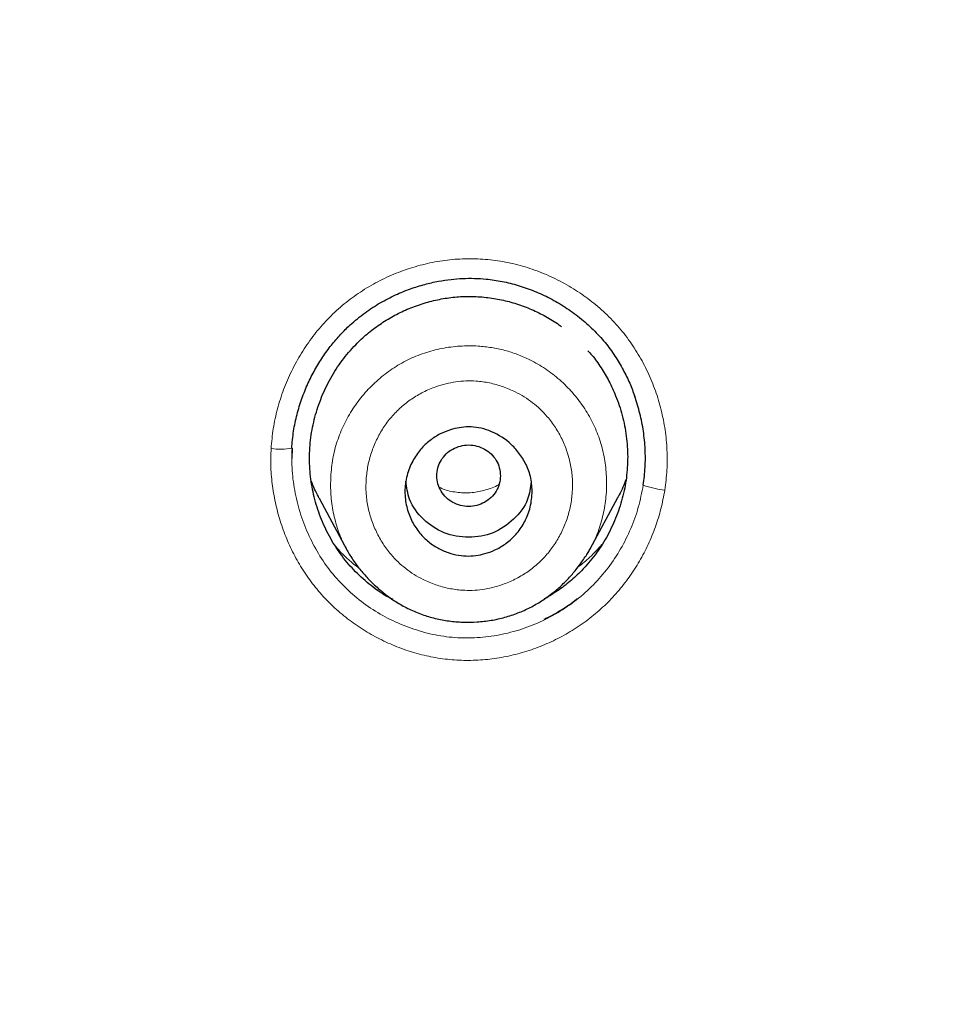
# Model space of a CAD drawing. Header units: millimetres. Extents: x 8 to 830, y 12 to 2106.
# Tile 576 of 624: x 462 to 475, y 1852 to 1866. Entities that reach past the tile are written whole.
import ezdxf

# ---------------------------------------------------------------- set-up
doc = ezdxf.new("R2010")
doc.units = ezdxf.units.MM

msp = doc.modelspace()

# ---------------------------------------------------------------- linework, layer by layer
at = {"color": 7, "linetype": 'Continuous', "lineweight": 30}
for p, q in [((465.538, 1860.184), (465.537, 1860.035)), ((465.538, 1860.184), (465.537, 1860.035)), ((465.928, 1859.467), (466.312, 1858.747)), ((469.753, 1858.759), (470.141, 1859.487))]:
    msp.add_line(p, q, dxfattribs=at)
at = {"color": 8, "linetype": 'Continuous', "lineweight": 0}
for centre, radius, start, end in [((465.37, 1861.108), 0.94, 262.1492, 280.2992), ((470.911, 1860.723), 1.137, 248.9339, 264.7641)]:
    msp.add_arc(centre, radius, start, end, dxfattribs=at)
at = {"color": 7, "linetype": 'Continuous', "lineweight": 30}
for points, knots in [([(510.735, 1777.283), (511.196, 1778.511), (512.114, 1780.956), (513.098, 1784.726), (513.872, 1788.507), (514.456, 1792.3), (514.943, 1796.485), (515.298, 1801.065), (515.507, 1806.03), (515.602, 1811.577), (515.593, 1817.706), (515.581, 1824.436), (515.477, 1831.185), (515.158, 1837.963), (514.614, 1843.619), (513.944, 1848.142), (513.279, 1851.54), (512.399, 1854.924), (511.244, 1858.268), (509.826, 1861.345), (508.149, 1864.109), (506.256, 1866.524), (504.046, 1868.669), (501.607, 1870.523), (499.025, 1872.121), (495.903, 1873.724), (492.217, 1875.246), (487.967, 1876.614), (483.651, 1877.697), (479.286, 1878.524), (474.885, 1879.093), (470.474, 1879.417), (466.081, 1879.544), (461.71, 1879.555), (457.339, 1879.543), (452.947, 1879.415), (448.536, 1879.093), (444.134, 1878.525), (439.769, 1877.697), (435.453, 1876.616), (431.203, 1875.245), (427.517, 1873.725), (424.396, 1872.122), (421.813, 1870.525), (419.375, 1868.669), (417.164, 1866.525), (415.271, 1864.109), (413.594, 1861.345), (412.176, 1858.269), (411.021, 1854.924), (410.141, 1851.54), (409.476, 1848.142), (408.806, 1843.619), (408.262, 1837.963), (407.943, 1831.185), (407.839, 1824.437), (407.828, 1817.706), (407.817, 1811.126), (407.941, 1804.673), (408.288, 1798.348), (408.866, 1792.889), (409.585, 1788.305), (410.354, 1784.591), (411.329, 1780.89), (412.232, 1778.489), (412.686, 1777.283)], [0, 0, 0, 0, 0.01422, 0.028301, 0.042283, 0.056188, 0.070046, 0.088148, 0.106186, 0.124159, 0.148558, 0.172923, 0.197399, 0.221993, 0.24671, 0.259145, 0.27167, 0.284302, 0.297067, 0.309991, 0.320883, 0.3319, 0.342924, 0.353811, 0.364567, 0.375221, 0.391058, 0.40678, 0.422432, 0.438055, 0.453668, 0.469227, 0.484683, 0.500001, 0.515318, 0.530774, 0.546334, 0.561944, 0.577571, 0.59322, 0.608942, 0.624779, 0.635434, 0.646191, 0.657076, 0.668103, 0.679114, 0.690014, 0.702933, 0.7157, 0.728331, 0.740856, 0.753291, 0.778008, 0.802602, 0.827078, 0.851444, 0.875842, 0.898728, 0.921719, 0.944802, 0.958463, 0.9722, 0.986034, 1, 1, 1, 1]), ([(510.735, 1777.283), (511.196, 1778.511), (512.114, 1780.956), (513.098, 1784.726), (513.872, 1788.507), (514.456, 1792.3), (514.943, 1796.485), (515.298, 1801.065), (515.507, 1806.03), (515.602, 1811.577), (515.593, 1817.706), (515.581, 1824.436), (515.477, 1831.185), (515.158, 1837.963), (514.614, 1843.619), (513.944, 1848.142), (513.279, 1851.54), (512.399, 1854.924), (511.244, 1858.268), (509.826, 1861.345), (508.149, 1864.109), (506.256, 1866.524), (504.046, 1868.669), (501.607, 1870.523), (499.025, 1872.121), (495.903, 1873.724), (492.217, 1875.246), (487.967, 1876.614), (483.651, 1877.697), (479.286, 1878.524), (474.885, 1879.093), (470.474, 1879.417), (466.081, 1879.544), (461.71, 1879.555), (457.339, 1879.543), (452.947, 1879.415), (448.536, 1879.093), (444.134, 1878.525), (439.769, 1877.697), (435.453, 1876.616), (431.203, 1875.245), (427.517, 1873.725), (424.396, 1872.122), (421.813, 1870.525), (419.375, 1868.669), (417.164, 1866.525), (415.271, 1864.109), (413.594, 1861.345), (412.176, 1858.269), (411.021, 1854.924), (410.141, 1851.54), (409.476, 1848.142), (408.806, 1843.619), (408.262, 1837.963), (407.943, 1831.185), (407.839, 1824.437), (407.828, 1817.706), (407.817, 1811.126), (407.941, 1804.673), (408.288, 1798.348), (408.866, 1792.889), (409.585, 1788.305), (410.354, 1784.591), (411.329, 1780.89), (412.232, 1778.489), (412.686, 1777.283)], [0, 0, 0, 0, 0.01422, 0.028301, 0.042283, 0.056188, 0.070046, 0.088148, 0.106186, 0.124159, 0.148558, 0.172923, 0.197399, 0.221993, 0.24671, 0.259145, 0.27167, 0.284302, 0.297067, 0.309991, 0.320883, 0.3319, 0.342924, 0.353811, 0.364567, 0.375221, 0.391058, 0.40678, 0.422432, 0.438055, 0.453668, 0.469227, 0.484683, 0.500001, 0.515318, 0.530774, 0.546334, 0.561944, 0.577571, 0.59322, 0.608942, 0.624779, 0.635434, 0.646191, 0.657076, 0.668103, 0.679114, 0.690014, 0.702933, 0.7157, 0.728331, 0.740856, 0.753291, 0.778008, 0.802602, 0.827078, 0.851444, 0.875842, 0.898728, 0.921719, 0.944802, 0.958463, 0.9722, 0.986034, 1, 1, 1, 1]), ([(509.342, 1777.405), (509.718, 1778.392), (510.47, 1780.366), (511.332, 1783.407), (512.046, 1786.476), (512.617, 1789.571), (513.077, 1792.68), (513.51, 1796.392), (513.859, 1800.711), (514.082, 1805.632), (514.182, 1810.777), (514.188, 1816.142), (514.173, 1821.731), (514.115, 1827.323), (513.942, 1832.92), (513.588, 1838.517), (513.084, 1843.169), (512.519, 1846.875), (511.991, 1849.641), (511.334, 1852.386), (510.519, 1855.094), (509.512, 1857.746), (508.383, 1860.098), (507.165, 1862.141), (505.916, 1863.888), (504.502, 1865.514), (502.758, 1867.162), (500.656, 1868.771), (498.205, 1870.302), (495.467, 1871.725), (492.454, 1873.021), (489.178, 1874.177), (485.839, 1875.143), (482.453, 1875.939), (478.747, 1876.63), (474.722, 1877.159), (470.387, 1877.487), (466.047, 1877.618), (461.711, 1877.632), (457.374, 1877.617), (453.033, 1877.484), (448.697, 1877.159), (444.672, 1876.63), (440.967, 1875.94), (437.582, 1875.144), (434.243, 1874.177), (430.966, 1873.02), (427.952, 1871.725), (425.215, 1870.302), (422.765, 1868.771), (420.664, 1867.161), (418.919, 1865.515), (417.506, 1863.888), (416.255, 1862.141), (415.039, 1860.097), (413.909, 1857.746), (412.902, 1855.094), (412.087, 1852.386), (411.43, 1849.642), (410.902, 1846.875), (410.337, 1843.17), (409.833, 1838.517), (409.479, 1832.921), (409.306, 1827.324), (409.248, 1821.731), (409.233, 1816.142), (409.239, 1810.852), (409.333, 1805.856), (409.537, 1801.159), (409.896, 1796.466), (410.376, 1792.367), (410.925, 1788.863), (411.488, 1785.949), (412.182, 1783.059), (413.011, 1780.196), (413.722, 1778.336), (414.078, 1777.405)], [0, 0, 0, 0, 0.011709, 0.0234, 0.035079, 0.046745, 0.058401, 0.070053, 0.08835, 0.106637, 0.124908, 0.145647, 0.166375, 0.187119, 0.207887, 0.228673, 0.249479, 0.259892, 0.270315, 0.28075, 0.291198, 0.301658, 0.31213, 0.319994, 0.327864, 0.335737, 0.343609, 0.354092, 0.364563, 0.37502, 0.38755, 0.400066, 0.41258, 0.425091, 0.437599, 0.45323, 0.468841, 0.484431, 0.499999, 0.515569, 0.531166, 0.546782, 0.562408, 0.574915, 0.587424, 0.599934, 0.612454, 0.624987, 0.635443, 0.645912, 0.656393, 0.664263, 0.672136, 0.680006, 0.687871, 0.698343, 0.708803, 0.71925, 0.729685, 0.740108, 0.750521, 0.771326, 0.792113, 0.81288, 0.833624, 0.854353, 0.875091, 0.892532, 0.909986, 0.927451, 0.944927, 0.955919, 0.966921, 0.977933, 0.988958, 1, 1, 1, 1]), ([(509.342, 1777.405), (509.718, 1778.392), (510.47, 1780.366), (511.332, 1783.407), (512.046, 1786.476), (512.617, 1789.571), (513.077, 1792.68), (513.51, 1796.392), (513.859, 1800.711), (514.082, 1805.632), (514.182, 1810.777), (514.188, 1816.142), (514.173, 1821.731), (514.115, 1827.323), (513.942, 1832.92), (513.588, 1838.517), (513.084, 1843.169), (512.519, 1846.875), (511.991, 1849.641), (511.334, 1852.386), (510.519, 1855.094), (509.512, 1857.746), (508.383, 1860.098), (507.165, 1862.141), (505.916, 1863.888), (504.502, 1865.514), (502.758, 1867.162), (500.656, 1868.771), (498.205, 1870.302), (495.467, 1871.725), (492.454, 1873.021), (489.178, 1874.177), (485.839, 1875.143), (482.453, 1875.939), (478.747, 1876.63), (474.722, 1877.159), (470.387, 1877.487), (466.047, 1877.618), (461.711, 1877.632), (457.374, 1877.617), (453.033, 1877.484), (448.697, 1877.159), (444.672, 1876.63), (440.967, 1875.94), (437.582, 1875.144), (434.243, 1874.177), (430.966, 1873.02), (427.952, 1871.725), (425.215, 1870.302), (422.765, 1868.771), (420.664, 1867.161), (418.919, 1865.515), (417.506, 1863.888), (416.255, 1862.141), (415.039, 1860.097), (413.909, 1857.746), (412.902, 1855.094), (412.087, 1852.386), (411.43, 1849.642), (410.902, 1846.875), (410.337, 1843.17), (409.833, 1838.517), (409.479, 1832.921), (409.306, 1827.324), (409.248, 1821.731), (409.233, 1816.142), (409.239, 1810.852), (409.333, 1805.856), (409.537, 1801.159), (409.896, 1796.466), (410.376, 1792.367), (410.925, 1788.863), (411.488, 1785.949), (412.182, 1783.059), (413.011, 1780.196), (413.722, 1778.336), (414.078, 1777.405)], [0, 0, 0, 0, 0.011709, 0.0234, 0.035079, 0.046745, 0.058401, 0.070053, 0.08835, 0.106637, 0.124908, 0.145647, 0.166375, 0.187119, 0.207887, 0.228673, 0.249479, 0.259892, 0.270315, 0.28075, 0.291198, 0.301658, 0.31213, 0.319994, 0.327864, 0.335737, 0.343609, 0.354092, 0.364563, 0.37502, 0.38755, 0.400066, 0.41258, 0.425091, 0.437599, 0.45323, 0.468841, 0.484431, 0.499999, 0.515569, 0.531166, 0.546782, 0.562408, 0.574915, 0.587424, 0.599934, 0.612454, 0.624987, 0.635443, 0.645912, 0.656393, 0.664263, 0.672136, 0.680006, 0.687871, 0.698343, 0.708803, 0.71925, 0.729685, 0.740108, 0.750521, 0.771326, 0.792113, 0.81288, 0.833624, 0.854353, 0.875091, 0.892532, 0.909986, 0.927451, 0.944927, 0.955919, 0.966921, 0.977933, 0.988958, 1, 1, 1, 1]), ([(461.71, 1876.725), (459.784, 1876.719), (455.935, 1876.707), (450.167, 1876.421), (444.906, 1875.774), (440.169, 1874.856), (435.962, 1873.771), (431.845, 1872.41), (428.301, 1870.9), (425.325, 1869.325), (422.897, 1867.771), (420.637, 1865.993), (418.61, 1863.96), (416.866, 1861.693), (415.304, 1859.086), (413.966, 1856.162), (412.868, 1852.965), (412.03, 1849.723), (411.394, 1846.461), (410.755, 1842.089), (410.234, 1836.589), (409.939, 1829.959), (409.858, 1823.313), (409.862, 1816.661), (409.876, 1810.844), (409.989, 1805.861), (410.175, 1801.713), (410.481, 1797.567), (410.938, 1793.43), (411.563, 1789.313), (412.42, 1785.241), (413.517, 1781.214), (414.571, 1778.631), (415.1, 1777.336)], [0, 0, 0, 0, 0.041855, 0.08362, 0.125415, 0.156959, 0.188537, 0.219976, 0.251431, 0.272568, 0.293656, 0.314639, 0.33578, 0.356911, 0.377922, 0.403277, 0.42848, 0.45338, 0.478142, 0.502858, 0.552306, 0.601886, 0.651609, 0.701376, 0.751127, 0.782208, 0.813287, 0.844384, 0.875537, 0.906709, 0.937788, 0.968814, 1, 1, 1, 1]), ([(461.71, 1876.622), (459.773, 1876.616), (455.903, 1876.604), (450.104, 1876.313), (444.815, 1875.656), (440.054, 1874.726), (435.827, 1873.625), (431.692, 1872.245), (428.137, 1870.71), (425.155, 1869.108), (422.728, 1867.526), (420.475, 1865.714), (418.469, 1863.641), (416.75, 1861.337), (415.217, 1858.695), (413.911, 1855.743), (412.846, 1852.527), (412.036, 1849.278), (411.423, 1846.017), (410.808, 1841.657), (410.309, 1836.18), (410.03, 1829.586), (409.958, 1822.982), (409.961, 1816.372), (409.978, 1810.591), (410.096, 1805.639), (410.286, 1801.52), (410.596, 1797.409), (411.054, 1793.307), (411.681, 1789.219), (412.539, 1785.169), (413.635, 1781.17), (414.685, 1778.609), (415.209, 1777.329)], [0, 0, 0, 0, 0.042133, 0.084172, 0.12624, 0.157991, 0.189772, 0.221412, 0.253078, 0.274358, 0.295572, 0.316692, 0.337987, 0.359238, 0.380387, 0.405921, 0.431187, 0.456106, 0.480854, 0.505526, 0.554819, 0.604169, 0.653612, 0.70311, 0.752631, 0.783561, 0.81446, 0.845339, 0.876228, 0.907207, 0.938215, 0.96912, 1, 1, 1, 1]), ([(508.32, 1777.336), (508.798, 1778.495), (509.754, 1780.813), (510.788, 1784.423), (511.617, 1788.08), (512.246, 1791.776), (512.776, 1795.87), (513.17, 1800.359), (513.417, 1805.242), (513.545, 1810.726), (513.559, 1816.809), (513.561, 1823.49), (513.474, 1830.172), (513.167, 1836.849), (512.631, 1842.404), (511.967, 1846.826), (511.302, 1850.116), (510.432, 1853.356), (509.307, 1856.526), (507.943, 1859.411), (506.36, 1861.974), (504.598, 1864.196), (502.559, 1866.182), (500.302, 1867.929), (497.884, 1869.447), (494.921, 1870.991), (491.395, 1872.473), (487.31, 1873.812), (483.151, 1874.878), (478.924, 1875.692), (474.644, 1876.259), (470.335, 1876.586), (466.021, 1876.715), (463.147, 1876.722), (461.71, 1876.725)], [0, 0, 0, 0, 0.027961, 0.055896, 0.083926, 0.111994, 0.13998, 0.176562, 0.213145, 0.249758, 0.299733, 0.349715, 0.399667, 0.449587, 0.499558, 0.524633, 0.549704, 0.574672, 0.599627, 0.624766, 0.645672, 0.666497, 0.687479, 0.708392, 0.729201, 0.750078, 0.781476, 0.812638, 0.843742, 0.874921, 0.906237, 0.937548, 0.968776, 1, 1, 1, 1]), ([(508.211, 1777.329), (508.692, 1778.491), (509.652, 1780.811), (510.687, 1784.424), (511.517, 1788.082), (512.147, 1791.781), (512.677, 1795.88), (513.071, 1800.374), (513.318, 1805.258), (513.446, 1810.741), (513.458, 1816.821), (513.461, 1823.5), (513.374, 1830.177), (513.066, 1836.846), (512.531, 1842.387), (511.87, 1846.799), (511.205, 1850.089), (510.333, 1853.335), (509.204, 1856.508), (507.839, 1859.389), (506.256, 1861.945), (504.496, 1864.158), (502.459, 1866.135), (500.205, 1867.872), (497.79, 1869.383), (494.834, 1870.919), (491.316, 1872.393), (487.241, 1873.725), (483.093, 1874.785), (478.877, 1875.596), (474.608, 1876.159), (470.312, 1876.484), (466.01, 1876.612), (463.143, 1876.619), (461.71, 1876.622)], [0, 0, 0, 0, 0.02807, 0.056049, 0.084097, 0.11222, 0.14029, 0.176957, 0.213595, 0.25024, 0.300239, 0.350256, 0.400249, 0.450165, 0.500053, 0.525046, 0.550147, 0.575233, 0.600252, 0.625384, 0.646253, 0.667044, 0.687993, 0.70887, 0.729645, 0.750488, 0.781834, 0.812944, 0.843996, 0.875125, 0.90639, 0.93765, 0.968827, 1, 1, 1, 1]), ([(465.533, 1860.179), (465.541, 1860.261), (465.555, 1860.423), (465.605, 1860.659), (465.674, 1860.883), (465.759, 1861.094), (465.859, 1861.291), (465.97, 1861.473), (466.091, 1861.639), (466.22, 1861.789), (466.376, 1861.945), (466.563, 1862.097), (466.779, 1862.238), (466.995, 1862.35), (467.206, 1862.436), (467.409, 1862.499), (467.601, 1862.543), (467.78, 1862.57), (467.95, 1862.583), (468.117, 1862.585), (468.304, 1862.573), (468.511, 1862.542), (468.738, 1862.486), (468.964, 1862.406), (469.186, 1862.304), (469.401, 1862.179), (469.606, 1862.031), (469.796, 1861.863), (469.963, 1861.68), (470.104, 1861.489), (470.218, 1861.295), (470.312, 1861.104), (470.36, 1860.975), (470.383, 1860.912)], [0, 0, 0, 0, 0.035775, 0.070668, 0.104642, 0.137645, 0.169624, 0.200537, 0.230353, 0.259057, 0.286652, 0.326087, 0.363421, 0.39861, 0.431591, 0.462315, 0.490749, 0.516881, 0.540928, 0.564857, 0.589145, 0.622152, 0.655953, 0.690545, 0.7259, 0.761971, 0.798706, 0.835985, 0.872139, 0.906529, 0.939299, 0.97046, 1, 1, 1, 1]), ([(465.533, 1860.179), (465.541, 1860.261), (465.555, 1860.423), (465.605, 1860.659), (465.674, 1860.883), (465.759, 1861.094), (465.859, 1861.291), (465.97, 1861.473), (466.091, 1861.639), (466.22, 1861.789), (466.376, 1861.945), (466.563, 1862.097), (466.779, 1862.238), (466.995, 1862.35), (467.206, 1862.436), (467.409, 1862.499), (467.601, 1862.543), (467.78, 1862.57), (467.95, 1862.583), (468.117, 1862.585), (468.304, 1862.573), (468.511, 1862.542), (468.738, 1862.486), (468.964, 1862.406), (469.186, 1862.304), (469.401, 1862.179), (469.606, 1862.031), (469.796, 1861.863), (469.963, 1861.68), (470.104, 1861.489), (470.218, 1861.295), (470.312, 1861.104), (470.36, 1860.975), (470.383, 1860.912)], [0, 0, 0, 0, 0.035775, 0.070668, 0.104642, 0.137645, 0.169624, 0.200537, 0.230353, 0.259057, 0.286652, 0.326087, 0.363421, 0.39861, 0.431591, 0.462315, 0.490749, 0.516881, 0.540928, 0.564857, 0.589145, 0.622152, 0.655953, 0.690545, 0.7259, 0.761971, 0.798706, 0.835985, 0.872139, 0.906529, 0.939299, 0.97046, 1, 1, 1, 1]), ([(466.963, 1858.045), (466.942, 1858.056), (466.833, 1858.108), (466.653, 1858.237), (466.432, 1858.432), (466.24, 1858.656), (466.078, 1858.904), (465.95, 1859.172), (465.855, 1859.455), (465.798, 1859.745), (465.78, 1860.04), (465.798, 1860.334), (465.856, 1860.625), (465.951, 1860.907), (466.079, 1861.176), (466.241, 1861.425), (466.417, 1861.631), (466.597, 1861.799), (466.775, 1861.934), (466.965, 1862.051), (467.166, 1862.149), (467.376, 1862.227), (467.592, 1862.284), (467.81, 1862.319), (468.032, 1862.331), (468.253, 1862.321), (468.472, 1862.289), (468.688, 1862.234), (468.899, 1862.157), (469.1, 1862.06), (469.25, 1861.974), (469.327, 1861.915), (469.346, 1861.901)], [0, 0, 0, 0, 0.0094145, 0.0492224, 0.0890995, 0.1289046, 0.1687089, 0.2092062, 0.2495659, 0.2893869, 0.3293352, 0.3691977, 0.4090251, 0.4494776, 0.4899128, 0.5297382, 0.5696254, 0.5995021, 0.629732, 0.6597745, 0.6897747, 0.7203301, 0.7503396, 0.7801177, 0.8099864, 0.8399402, 0.869743, 0.8997127, 0.9301604, 0.9604965, 0.9904375, 1, 1, 1, 1]), ([(466.963, 1858.045), (466.942, 1858.056), (466.833, 1858.108), (466.653, 1858.237), (466.432, 1858.432), (466.24, 1858.656), (466.078, 1858.904), (465.95, 1859.172), (465.855, 1859.455), (465.798, 1859.745), (465.78, 1860.04), (465.798, 1860.334), (465.856, 1860.625), (465.951, 1860.907), (466.079, 1861.176), (466.241, 1861.425), (466.417, 1861.631), (466.597, 1861.799), (466.775, 1861.934), (466.965, 1862.051), (467.166, 1862.149), (467.376, 1862.227), (467.592, 1862.284), (467.81, 1862.319), (468.032, 1862.331), (468.253, 1862.321), (468.472, 1862.289), (468.688, 1862.234), (468.899, 1862.157), (469.1, 1862.06), (469.25, 1861.974), (469.327, 1861.915), (469.346, 1861.901)], [0, 0, 0, 0, 0.0094145, 0.0492224, 0.0890995, 0.1289046, 0.1687089, 0.2092062, 0.2495659, 0.2893869, 0.3293352, 0.3691977, 0.4090251, 0.4494776, 0.4899128, 0.5297382, 0.5696254, 0.5995021, 0.629732, 0.6597745, 0.6897747, 0.7203301, 0.7503396, 0.7801177, 0.8099864, 0.8399402, 0.869743, 0.8997127, 0.9301604, 0.9604965, 0.9904375, 1, 1, 1, 1]), ([(469.721, 1861.559), (469.74, 1861.539), (469.808, 1861.464), (469.908, 1861.321), (470.021, 1861.13), (470.125, 1860.905), (470.211, 1860.646), (470.271, 1860.355), (470.278, 1860.158), (470.282, 1860.06)], [0, 0, 0, 0, 0.050231, 0.1845, 0.320027, 0.45809, 0.638259, 0.819908, 1, 1, 1, 1]), ([(469.721, 1861.559), (469.74, 1861.539), (469.808, 1861.464), (469.908, 1861.321), (470.021, 1861.13), (470.125, 1860.905), (470.211, 1860.646), (470.271, 1860.355), (470.278, 1860.158), (470.282, 1860.06)], [0, 0, 0, 0, 0.050231, 0.1845, 0.320027, 0.45809, 0.638259, 0.819908, 1, 1, 1, 1]), ([(470.502, 1859.662), (470.513, 1859.746), (470.534, 1859.914), (470.533, 1860.169), (470.508, 1860.423), (470.46, 1860.673), (470.408, 1860.833), (470.383, 1860.913)], [0, 0, 0, 0, 0.19969, 0.399979, 0.600803, 0.801943, 1, 1, 1, 1]), ([(470.502, 1859.662), (470.513, 1859.746), (470.534, 1859.914), (470.533, 1860.169), (470.508, 1860.423), (470.46, 1860.673), (470.408, 1860.833), (470.383, 1860.913)], [0, 0, 0, 0, 0.19969, 0.399979, 0.600803, 0.801943, 1, 1, 1, 1]), ([(468.934, 1859.576), (468.928, 1859.499), (468.917, 1859.351), (468.836, 1859.149), (468.725, 1858.982), (468.591, 1858.853), (468.447, 1858.76), (468.264, 1858.684), (468.075, 1858.652), (467.888, 1858.667), (467.74, 1858.705), (467.591, 1858.771), (467.448, 1858.869), (467.321, 1859.001), (467.219, 1859.166), (467.15, 1859.358), (467.129, 1859.537), (467.139, 1859.685), (467.169, 1859.833), (467.234, 1859.999), (467.347, 1860.167), (467.482, 1860.295), (467.627, 1860.386), (467.807, 1860.46), (467.993, 1860.491), (468.178, 1860.475), (468.38, 1860.42), (468.574, 1860.303), (468.737, 1860.134), (468.842, 1859.973), (468.918, 1859.784), (468.928, 1859.646), (468.934, 1859.576)], [0, 0, 0, 0, 0.040657, 0.078428, 0.113673, 0.146262, 0.176226, 0.20371, 0.250633, 0.27569, 0.302481, 0.331085, 0.361514, 0.393594, 0.427681, 0.463516, 0.501142, 0.522096, 0.542312, 0.580591, 0.615943, 0.64866, 0.67848, 0.705631, 0.751471, 0.776388, 0.803184, 0.861504, 0.893397, 0.927171, 0.962758, 1, 1, 1, 1]), ([(468.484, 1859.794), (468.481, 1859.832), (468.474, 1859.908), (468.427, 1860.013), (468.356, 1860.105), (468.261, 1860.174), (468.151, 1860.218), (468.034, 1860.234), (467.916, 1860.218), (467.806, 1860.174), (467.712, 1860.105), (467.64, 1860.013), (467.594, 1859.908), (467.578, 1859.794), (467.594, 1859.68), (467.64, 1859.574), (467.712, 1859.483), (467.806, 1859.413), (467.916, 1859.37), (468.034, 1859.354), (468.151, 1859.37), (468.261, 1859.413), (468.356, 1859.483), (468.427, 1859.574), (468.474, 1859.68), (468.481, 1859.756), (468.484, 1859.794)], [0, 0, 0, 0, 0.041659, 0.083341, 0.125, 0.166659, 0.208341, 0.25, 0.291659, 0.333341, 0.375, 0.416659, 0.458341, 0.5, 0.541659, 0.583341, 0.625, 0.666659, 0.708341, 0.75, 0.791659, 0.833341, 0.875, 0.916659, 0.958341, 1, 1, 1, 1]), ([(470.282, 1860.06), (470.279, 1859.961), (470.271, 1859.765), (470.212, 1859.473), (470.117, 1859.19), (469.988, 1858.921), (469.826, 1858.672), (469.65, 1858.466), (469.469, 1858.298), (469.294, 1858.163), (469.166, 1858.089), (469.103, 1858.052)], [0, 0, 0, 0, 0.121057, 0.241994, 0.364864, 0.487162, 0.607727, 0.728618, 0.819287, 0.90956, 1, 1, 1, 1]), ([(470.282, 1860.06), (470.279, 1859.961), (470.271, 1859.765), (470.212, 1859.473), (470.117, 1859.19), (469.988, 1858.921), (469.826, 1858.672), (469.65, 1858.466), (469.469, 1858.298), (469.294, 1858.163), (469.166, 1858.089), (469.103, 1858.052)], [0, 0, 0, 0, 0.121057, 0.241994, 0.364864, 0.487162, 0.607727, 0.728618, 0.819287, 0.90956, 1, 1, 1, 1]), ([(465.929, 1859.468), (465.922, 1859.478), (465.877, 1859.557), (465.837, 1859.644), (465.81, 1859.722), (465.809, 1859.726)], [0, 0, 0, 0, 0.127661, 0.957639, 1, 1, 1, 1]), ([(468.917, 1859.708), (468.907, 1859.624), (468.883, 1859.425), (468.682, 1859.166), (468.39, 1858.965), (468.034, 1858.904), (467.678, 1858.965), (467.386, 1859.165), (467.183, 1859.428), (467.159, 1859.631), (467.148, 1859.719)], [0, 0, 0, 0, 0.098825, 0.231619, 0.36468, 0.497522, 0.630632, 0.763337, 0.89667, 1, 1, 1, 1]), ([(470.259, 1859.742), (470.255, 1859.733), (470.225, 1859.648), (470.185, 1859.562), (470.143, 1859.49), (470.141, 1859.487)], [0, 0, 0, 0, 0.106756, 0.958841, 1, 1, 1, 1]), ([(466.309, 1858.754), (466.334, 1858.71), (466.387, 1858.618), (466.483, 1858.486), (466.594, 1858.356), (466.722, 1858.229), (466.866, 1858.108), (467.024, 1857.999), (467.195, 1857.905), (467.375, 1857.83), (467.563, 1857.775), (467.757, 1857.738), (467.954, 1857.722), (468.154, 1857.725), (468.352, 1857.747), (468.546, 1857.79), (468.731, 1857.851), (468.905, 1857.929), (469.065, 1858.021), (469.21, 1858.125), (469.342, 1858.237), (469.461, 1858.356), (469.554, 1858.468), (469.627, 1858.566), (469.68, 1858.643), (469.724, 1858.709), (469.745, 1858.747), (469.755, 1858.765)], [0, 0, 0, 0, 0.036535, 0.075047, 0.115549, 0.158048, 0.202536, 0.248521, 0.294528, 0.340461, 0.386662, 0.433196, 0.480007, 0.527013, 0.574121, 0.621237, 0.667446, 0.712273, 0.755786, 0.798017, 0.838969, 0.878628, 0.916899, 0.942565, 0.964672, 0.98363, 1, 1, 1, 1]), ([(469.1, 1857.766), (469.118, 1857.775), (469.209, 1857.815), (469.363, 1857.909), (469.503, 1858.001), (469.57, 1858.059), (469.575, 1858.064)], [0, 0, 0, 0, 0.108038, 0.531946, 0.959703, 1, 1, 1, 1]), ([(469.1, 1857.766), (469.118, 1857.775), (469.209, 1857.815), (469.363, 1857.909), (469.503, 1858.001), (469.57, 1858.059), (469.575, 1858.064)], [0, 0, 0, 0, 0.108038, 0.531946, 0.959703, 1, 1, 1, 1])]:
    msp.add_open_spline(points, degree=3, knots=knots, dxfattribs=at)
at = {"color": 8, "linetype": 'Continuous', "lineweight": 0}
for points, knots in [([(414.698, 1777.363), (414.225, 1778.522), (413.283, 1780.831), (412.261, 1784.414), (411.439, 1788.029), (410.814, 1791.683), (410.284, 1795.749), (409.884, 1800.234), (409.629, 1805.133), (409.493, 1810.65), (409.478, 1816.772), (409.475, 1823.494), (409.563, 1830.215), (409.877, 1836.934), (410.427, 1842.524), (411.106, 1846.98), (411.786, 1850.307), (412.674, 1853.585), (413.826, 1856.787), (415.22, 1859.697), (416.84, 1862.278), (418.635, 1864.516), (420.7, 1866.524), (422.996, 1868.281), (425.45, 1869.815), (428.451, 1871.372), (432.019, 1872.866), (436.141, 1874.209), (440.318, 1875.272), (445, 1876.168), (450.212, 1876.803), (455.95, 1877.088), (459.787, 1877.1), (461.71, 1877.106)], [0, 0, 0, 0, 0.027811, 0.055398, 0.082938, 0.110516, 0.138178, 0.174576, 0.211159, 0.247876, 0.297974, 0.34805, 0.398105, 0.448142, 0.498248, 0.523439, 0.548708, 0.573938, 0.599093, 0.624359, 0.645457, 0.666462, 0.68755, 0.708668, 0.729707, 0.750736, 0.78232, 0.813743, 0.844809, 0.875739, 0.916964, 0.958374, 1, 1, 1, 1]), ([(461.71, 1877.106), (463.633, 1877.101), (467.47, 1877.089), (473.208, 1876.804), (478.42, 1876.168), (483.101, 1875.272), (487.279, 1874.208), (491.401, 1872.866), (494.969, 1871.372), (497.968, 1869.816), (500.422, 1868.283), (502.716, 1866.525), (504.78, 1864.516), (506.577, 1862.28), (508.198, 1859.7), (509.592, 1856.79), (510.744, 1853.588), (511.635, 1850.31), (512.317, 1846.984), (512.994, 1842.527), (513.541, 1836.936), (513.855, 1830.217), (513.944, 1823.496), (513.943, 1816.773), (513.927, 1810.204), (513.753, 1803.798), (513.347, 1797.579), (512.711, 1792.259), (511.939, 1787.835), (511.125, 1784.287), (510.115, 1780.769), (509.187, 1778.501), (508.722, 1777.363)], [0, 0, 0, 0, 0.041621, 0.083027, 0.124254, 0.155187, 0.186259, 0.217684, 0.249258, 0.270278, 0.291311, 0.312423, 0.333508, 0.354515, 0.375614, 0.400882, 0.426039, 0.451271, 0.476543, 0.501735, 0.551843, 0.601883, 0.651941, 0.702019, 0.752119, 0.798831, 0.845298, 0.891449, 0.918531, 0.94558, 0.97268, 1, 1, 1, 1]), ([(461.71, 1876.056), (460.287, 1876.052), (457.443, 1876.044), (453.183, 1875.919), (448.938, 1875.601), (444.998, 1875.087), (441.364, 1874.414), (438.035, 1873.629), (434.751, 1872.681), (431.534, 1871.547), (428.579, 1870.272), (425.894, 1868.872), (423.494, 1867.363), (421.261, 1865.638), (419.251, 1863.665), (417.517, 1861.447), (416.057, 1859.045), (414.855, 1856.514), (413.876, 1853.897), (413.089, 1851.223), (412.457, 1848.517), (411.956, 1845.793), (411.43, 1842.125), (410.969, 1837.501), (410.66, 1831.925), (410.527, 1826.343), (410.502, 1820.765), (410.502, 1815.225), (410.533, 1809.721), (410.68, 1804.249), (411.007, 1798.781), (411.504, 1794.045), (412.106, 1790.048), (412.736, 1786.79), (413.535, 1783.568), (414.51, 1780.377), (415.385, 1778.32), (415.824, 1777.288)], [0, 0, 0, 0, 0.031153, 0.062241, 0.093264, 0.124292, 0.149214, 0.174231, 0.199272, 0.224213, 0.249143, 0.270053, 0.290969, 0.311752, 0.332508, 0.353493, 0.374457, 0.395355, 0.4163, 0.437235, 0.458081, 0.478875, 0.499661, 0.541623, 0.583663, 0.625704, 0.667702, 0.709692, 0.750932, 0.792205, 0.833511, 0.874862, 0.899904, 0.924876, 0.94982, 0.974812, 1, 1, 1, 1]), ([(461.71, 1876.056), (460.287, 1876.052), (457.443, 1876.044), (453.183, 1875.919), (448.938, 1875.601), (444.998, 1875.087), (441.364, 1874.414), (438.035, 1873.629), (434.751, 1872.681), (431.534, 1871.547), (428.579, 1870.272), (425.894, 1868.872), (423.494, 1867.363), (421.261, 1865.638), (419.251, 1863.665), (417.517, 1861.447), (416.057, 1859.045), (414.855, 1856.514), (413.876, 1853.897), (413.089, 1851.223), (412.457, 1848.517), (411.956, 1845.793), (411.43, 1842.125), (410.969, 1837.501), (410.66, 1831.925), (410.527, 1826.343), (410.502, 1820.765), (410.502, 1815.225), (410.533, 1809.721), (410.68, 1804.249), (411.007, 1798.781), (411.504, 1794.045), (412.106, 1790.048), (412.736, 1786.79), (413.535, 1783.568), (414.51, 1780.377), (415.385, 1778.32), (415.824, 1777.288)], [0, 0, 0, 0, 0.031153, 0.062241, 0.093264, 0.124292, 0.149214, 0.174231, 0.199272, 0.224213, 0.249143, 0.270053, 0.290969, 0.311752, 0.332508, 0.353493, 0.374457, 0.395355, 0.4163, 0.437235, 0.458081, 0.478875, 0.499661, 0.541623, 0.583663, 0.625704, 0.667702, 0.709692, 0.750932, 0.792205, 0.833511, 0.874862, 0.899904, 0.924876, 0.94982, 0.974812, 1, 1, 1, 1]), ([(507.596, 1777.288), (508.035, 1778.32), (508.91, 1780.377), (509.885, 1783.568), (510.684, 1786.79), (511.314, 1790.048), (511.919, 1794.063), (512.419, 1798.836), (512.745, 1804.36), (512.89, 1809.886), (512.918, 1815.413), (512.918, 1820.942), (512.891, 1826.476), (512.756, 1832.013), (512.447, 1837.545), (511.988, 1842.139), (511.464, 1845.793), (510.964, 1848.517), (510.331, 1851.223), (509.544, 1853.897), (508.565, 1856.514), (507.463, 1858.833), (506.273, 1860.848), (505.049, 1862.57), (503.668, 1864.166), (501.973, 1865.782), (499.926, 1867.363), (497.526, 1868.872), (494.841, 1870.272), (491.886, 1871.547), (488.669, 1872.681), (485.385, 1873.629), (482.056, 1874.414), (478.422, 1875.087), (474.482, 1875.601), (470.237, 1875.919), (465.977, 1876.044), (463.133, 1876.052), (461.71, 1876.056)], [0, 0, 0, 0, 0.025187, 0.050179, 0.075123, 0.100094, 0.125136, 0.166903, 0.208626, 0.250313, 0.291969, 0.333625, 0.37529, 0.416998, 0.458703, 0.500331, 0.521117, 0.541911, 0.562756, 0.58369, 0.604635, 0.625533, 0.64124, 0.657021, 0.672697, 0.688253, 0.709036, 0.729951, 0.750861, 0.775791, 0.800731, 0.825772, 0.850789, 0.87571, 0.906738, 0.93776, 0.968848, 1, 1, 1, 1]), ([(507.596, 1777.288), (508.035, 1778.32), (508.91, 1780.377), (509.885, 1783.568), (510.684, 1786.79), (511.314, 1790.048), (511.919, 1794.063), (512.419, 1798.836), (512.745, 1804.36), (512.89, 1809.886), (512.918, 1815.413), (512.918, 1820.942), (512.891, 1826.476), (512.756, 1832.013), (512.447, 1837.545), (511.988, 1842.139), (511.464, 1845.793), (510.964, 1848.517), (510.331, 1851.223), (509.544, 1853.897), (508.565, 1856.514), (507.463, 1858.833), (506.273, 1860.848), (505.049, 1862.57), (503.668, 1864.166), (501.973, 1865.782), (499.926, 1867.363), (497.526, 1868.872), (494.841, 1870.272), (491.886, 1871.547), (488.669, 1872.681), (485.385, 1873.629), (482.056, 1874.414), (478.422, 1875.087), (474.482, 1875.601), (470.237, 1875.919), (465.977, 1876.044), (463.133, 1876.052), (461.71, 1876.056)], [0, 0, 0, 0, 0.025187, 0.050179, 0.075123, 0.100094, 0.125136, 0.166903, 0.208626, 0.250313, 0.291969, 0.333625, 0.37529, 0.416998, 0.458703, 0.500331, 0.521117, 0.541911, 0.562756, 0.58369, 0.604635, 0.625533, 0.64124, 0.657021, 0.672697, 0.688253, 0.709036, 0.729951, 0.750861, 0.775791, 0.800731, 0.825772, 0.850789, 0.87571, 0.906738, 0.93776, 0.968848, 1, 1, 1, 1]), ([(465.242, 1860.177), (465.25, 1860.272), (465.267, 1860.461), (465.329, 1860.74), (465.415, 1861.013), (465.529, 1861.276), (465.667, 1861.527), (465.829, 1861.763), (466.013, 1861.981), (466.218, 1862.179), (466.443, 1862.353), (466.685, 1862.505), (466.942, 1862.631), (467.21, 1862.731), (467.487, 1862.805), (467.769, 1862.85), (468.055, 1862.865), (468.342, 1862.85), (468.625, 1862.804), (468.901, 1862.728), (469.169, 1862.625), (469.424, 1862.496), (469.666, 1862.342), (469.89, 1862.165), (470.095, 1861.967), (470.278, 1861.748), (470.436, 1861.511), (470.57, 1861.259), (470.678, 1860.996), (470.76, 1860.722), (470.815, 1860.443), (470.842, 1860.159), (470.843, 1859.874), (470.819, 1859.685), (470.807, 1859.591)], [0, 0, 0, 0, 0.031209, 0.062485, 0.093814, 0.125165, 0.156497, 0.187774, 0.218974, 0.250097, 0.281216, 0.312391, 0.343614, 0.374867, 0.406127, 0.437382, 0.468639, 0.499934, 0.531257, 0.562577, 0.593903, 0.625227, 0.656531, 0.687794, 0.719011, 0.750195, 0.781379, 0.812587, 0.843824, 0.875079, 0.906333, 0.937572, 0.968789, 1, 1, 1, 1]), ([(465.242, 1860.177), (465.25, 1860.272), (465.267, 1860.461), (465.329, 1860.74), (465.415, 1861.013), (465.529, 1861.276), (465.667, 1861.527), (465.829, 1861.763), (466.013, 1861.981), (466.218, 1862.179), (466.443, 1862.353), (466.685, 1862.505), (466.942, 1862.631), (467.21, 1862.731), (467.487, 1862.805), (467.769, 1862.85), (468.055, 1862.865), (468.342, 1862.85), (468.625, 1862.804), (468.901, 1862.728), (469.169, 1862.625), (469.424, 1862.496), (469.666, 1862.342), (469.89, 1862.165), (470.095, 1861.967), (470.278, 1861.748), (470.436, 1861.511), (470.57, 1861.259), (470.678, 1860.996), (470.76, 1860.722), (470.815, 1860.443), (470.842, 1860.159), (470.843, 1859.874), (470.819, 1859.685), (470.807, 1859.591)], [0, 0, 0, 0, 0.031209, 0.062485, 0.093814, 0.125165, 0.156497, 0.187774, 0.218974, 0.250097, 0.281216, 0.312391, 0.343614, 0.374867, 0.406127, 0.437382, 0.468639, 0.499934, 0.531257, 0.562577, 0.593903, 0.625227, 0.656531, 0.687794, 0.719011, 0.750195, 0.781379, 0.812587, 0.843824, 0.875079, 0.906333, 0.937572, 0.968789, 1, 1, 1, 1]), ([(466.087, 1859.814), (466.096, 1859.899), (466.114, 1860.068), (466.183, 1860.314), (466.282, 1860.549), (466.412, 1860.77), (466.569, 1860.971), (466.75, 1861.152), (466.952, 1861.307), (467.172, 1861.436), (467.407, 1861.533), (467.655, 1861.598), (467.91, 1861.63), (468.146, 1861.631), (468.358, 1861.607), (468.546, 1861.568), (468.728, 1861.51), (468.921, 1861.425), (469.123, 1861.308), (469.325, 1861.152), (469.506, 1860.971), (469.662, 1860.769), (469.791, 1860.549), (469.888, 1860.313), (469.953, 1860.067), (469.985, 1859.815), (469.986, 1859.56), (469.954, 1859.308), (469.889, 1859.062), (469.803, 1858.844), (469.726, 1858.717), (469.693, 1858.662)], [0, 0, 0, 0, 0.03615, 0.072281, 0.108404, 0.144514, 0.180614, 0.216666, 0.252618, 0.288435, 0.324195, 0.360172, 0.396327, 0.432531, 0.459637, 0.486635, 0.513492, 0.54028, 0.576139, 0.612157, 0.648269, 0.684403, 0.720516, 0.756607, 0.792668, 0.828727, 0.864784, 0.900826, 0.936854, 0.972918, 1, 1, 1, 1]), ([(466.585, 1859.746), (466.583, 1859.683), (466.58, 1859.555), (466.606, 1859.364), (466.655, 1859.178), (466.727, 1858.999), (466.82, 1858.831), (466.925, 1858.689), (467.035, 1858.574), (467.144, 1858.48), (467.262, 1858.397), (467.403, 1858.318), (467.566, 1858.249), (467.753, 1858.198), (467.927, 1858.174), (468.086, 1858.172), (468.23, 1858.184), (468.372, 1858.212), (468.527, 1858.258), (468.691, 1858.327), (468.858, 1858.425), (469.01, 1858.543), (469.145, 1858.681), (469.26, 1858.836), (469.355, 1859.004), (469.428, 1859.183), (469.478, 1859.37), (469.503, 1859.56), (469.504, 1859.752), (469.48, 1859.943), (469.43, 1860.13), (469.358, 1860.309), (469.264, 1860.477), (469.159, 1860.618), (469.049, 1860.734), (468.94, 1860.827), (468.822, 1860.91), (468.681, 1860.988), (468.517, 1861.057), (468.331, 1861.109), (468.156, 1861.133), (467.996, 1861.135), (467.853, 1861.122), (467.711, 1861.095), (467.556, 1861.048), (467.392, 1860.979), (467.226, 1860.881), (467.074, 1860.763), (466.94, 1860.626), (466.824, 1860.471), (466.73, 1860.303), (466.657, 1860.123), (466.606, 1859.937), (466.592, 1859.81), (466.585, 1859.746)], [0, 0, 0, 0, 0.020658, 0.041571, 0.06235, 0.0832, 0.104184, 0.124823, 0.140436, 0.155944, 0.171509, 0.187287, 0.208363, 0.229078, 0.249797, 0.265318, 0.280806, 0.296423, 0.312327, 0.333132, 0.354064, 0.374852, 0.395562, 0.416484, 0.437344, 0.458379, 0.479161, 0.500034, 0.520784, 0.541504, 0.562546, 0.583557, 0.604275, 0.625044, 0.640548, 0.656019, 0.671617, 0.6875, 0.708348, 0.729321, 0.749972, 0.765548, 0.781042, 0.796622, 0.812453, 0.83344, 0.854162, 0.874979, 0.895636, 0.916345, 0.937466, 0.958264, 0.979208, 1, 1, 1, 1]), ([(470.807, 1859.591), (470.79, 1859.503), (470.757, 1859.327), (470.677, 1859.07), (470.576, 1858.822), (470.452, 1858.584), (470.307, 1858.359), (470.141, 1858.149), (469.955, 1857.954), (469.751, 1857.778), (469.53, 1857.623), (469.295, 1857.489), (469.049, 1857.378), (468.794, 1857.291), (468.533, 1857.229), (468.268, 1857.191), (468, 1857.18), (467.733, 1857.195), (467.468, 1857.238), (467.209, 1857.306), (466.957, 1857.399), (466.714, 1857.515), (466.484, 1857.653), (466.268, 1857.812), (466.068, 1857.99), (465.888, 1858.187), (465.728, 1858.401), (465.589, 1858.629), (465.472, 1858.871), (465.378, 1859.122), (465.306, 1859.38), (465.259, 1859.644), (465.234, 1859.911), (465.239, 1860.088), (465.242, 1860.177)], [0, 0, 0, 0, 0.031446, 0.062771, 0.09401, 0.125197, 0.156366, 0.187558, 0.218827, 0.250243, 0.281721, 0.313131, 0.344483, 0.375777, 0.407009, 0.43818, 0.469305, 0.500417, 0.531571, 0.56279, 0.594066, 0.62537, 0.656666, 0.687918, 0.719099, 0.7502, 0.781308, 0.812508, 0.843785, 0.875107, 0.90643, 0.937709, 0.968907, 1, 1, 1, 1]), ([(470.807, 1859.591), (470.79, 1859.503), (470.757, 1859.327), (470.677, 1859.07), (470.576, 1858.822), (470.452, 1858.584), (470.307, 1858.359), (470.141, 1858.149), (469.955, 1857.954), (469.751, 1857.778), (469.53, 1857.623), (469.295, 1857.489), (469.049, 1857.378), (468.794, 1857.291), (468.533, 1857.229), (468.268, 1857.191), (468, 1857.18), (467.733, 1857.195), (467.468, 1857.238), (467.209, 1857.306), (466.957, 1857.399), (466.714, 1857.515), (466.484, 1857.653), (466.268, 1857.812), (466.068, 1857.99), (465.888, 1858.187), (465.728, 1858.401), (465.589, 1858.629), (465.472, 1858.871), (465.378, 1859.122), (465.306, 1859.38), (465.259, 1859.644), (465.234, 1859.911), (465.239, 1860.088), (465.242, 1860.177)], [0, 0, 0, 0, 0.031446, 0.062771, 0.09401, 0.125197, 0.156366, 0.187558, 0.218827, 0.250243, 0.281721, 0.313131, 0.344483, 0.375777, 0.407009, 0.43818, 0.469305, 0.500417, 0.531571, 0.56279, 0.594066, 0.62537, 0.656666, 0.687918, 0.719099, 0.7502, 0.781308, 0.812508, 0.843785, 0.875107, 0.90643, 0.937709, 0.968907, 1, 1, 1, 1]), ([(465.538, 1860.184), (465.536, 1860.078), (465.532, 1859.865), (465.578, 1859.547), (465.658, 1859.236), (465.775, 1858.937), (465.927, 1858.656), (466.112, 1858.397), (466.331, 1858.166), (466.579, 1857.964), (466.851, 1857.795), (467.142, 1857.661), (467.447, 1857.564), (467.76, 1857.507), (468.078, 1857.495), (468.395, 1857.525), (468.707, 1857.596), (469.009, 1857.705), (469.296, 1857.852), (469.562, 1858.033), (469.801, 1858.248), (470.011, 1858.49), (470.188, 1858.757), (470.331, 1859.044), (470.44, 1859.346), (470.481, 1859.557), (470.502, 1859.662)], [0, 0, 0, 0, 0.0414228, 0.0831952, 0.1251502, 0.167081, 0.2087861, 0.2501132, 0.2914016, 0.3330093, 0.3748043, 0.4166061, 0.4582328, 0.4995494, 0.5407661, 0.5821849, 0.62381, 0.6655936, 0.7074742, 0.7494131, 0.7912256, 0.8328541, 0.8744477, 0.9161132, 0.9579359, 1, 1, 1, 1]), ([(465.538, 1860.184), (465.536, 1860.078), (465.532, 1859.865), (465.578, 1859.547), (465.658, 1859.236), (465.775, 1858.937), (465.927, 1858.656), (466.112, 1858.397), (466.331, 1858.166), (466.579, 1857.964), (466.851, 1857.795), (467.142, 1857.661), (467.447, 1857.564), (467.76, 1857.507), (468.078, 1857.495), (468.395, 1857.525), (468.707, 1857.596), (469.009, 1857.705), (469.296, 1857.852), (469.562, 1858.033), (469.801, 1858.248), (470.011, 1858.49), (470.188, 1858.757), (470.331, 1859.044), (470.44, 1859.346), (470.481, 1859.557), (470.502, 1859.662)], [0, 0, 0, 0, 0.0414228, 0.0831952, 0.1251502, 0.167081, 0.2087861, 0.2501132, 0.2914016, 0.3330093, 0.3748043, 0.4166061, 0.4582328, 0.4995494, 0.5407661, 0.5821849, 0.62381, 0.6655936, 0.7074742, 0.7494131, 0.7912256, 0.8328541, 0.8744477, 0.9161132, 0.9579359, 1, 1, 1, 1]), ([(466.313, 1858.754), (466.299, 1858.779), (466.242, 1858.876), (466.173, 1859.062), (466.11, 1859.307), (466.079, 1859.56), (466.084, 1859.729), (466.087, 1859.814)], [0, 0, 0, 0, 0.077514, 0.307187, 0.537476, 0.768522, 1, 1, 1, 1]), ([(468.464, 1859.672), (468.462, 1859.67), (468.404, 1859.633), (468.275, 1859.59), (468.115, 1859.555), (467.984, 1859.55), (467.853, 1859.559), (467.729, 1859.581), (467.645, 1859.619), (467.621, 1859.63)], [0, 0, 0, 0, 0.009797, 0.235061, 0.459913, 0.572235, 0.68457, 0.909302, 1, 1, 1, 1]), ([(469.917, 1858.823), (469.862, 1858.76), (469.76, 1858.643), (469.637, 1858.548), (469.579, 1858.503)], [0, 0, 0, 0, 0.533561, 1, 1, 1, 1]), ([(469.917, 1858.823), (469.862, 1858.76), (469.76, 1858.643), (469.637, 1858.548), (469.579, 1858.503)], [0, 0, 0, 0, 0.533561, 1, 1, 1, 1]), ([(466.487, 1858.485), (466.461, 1858.505), (466.346, 1858.592), (466.235, 1858.696), (466.162, 1858.789), (466.157, 1858.795)], [0, 0, 0, 0, 0.218917, 0.949955, 1, 1, 1, 1]), ([(466.487, 1858.485), (466.461, 1858.505), (466.346, 1858.592), (466.235, 1858.696), (466.162, 1858.789), (466.157, 1858.795)], [0, 0, 0, 0, 0.218917, 0.949955, 1, 1, 1, 1])]:
    msp.add_open_spline(points, degree=3, knots=knots, dxfattribs=at)

doc.saveas('drawing.dxf')
